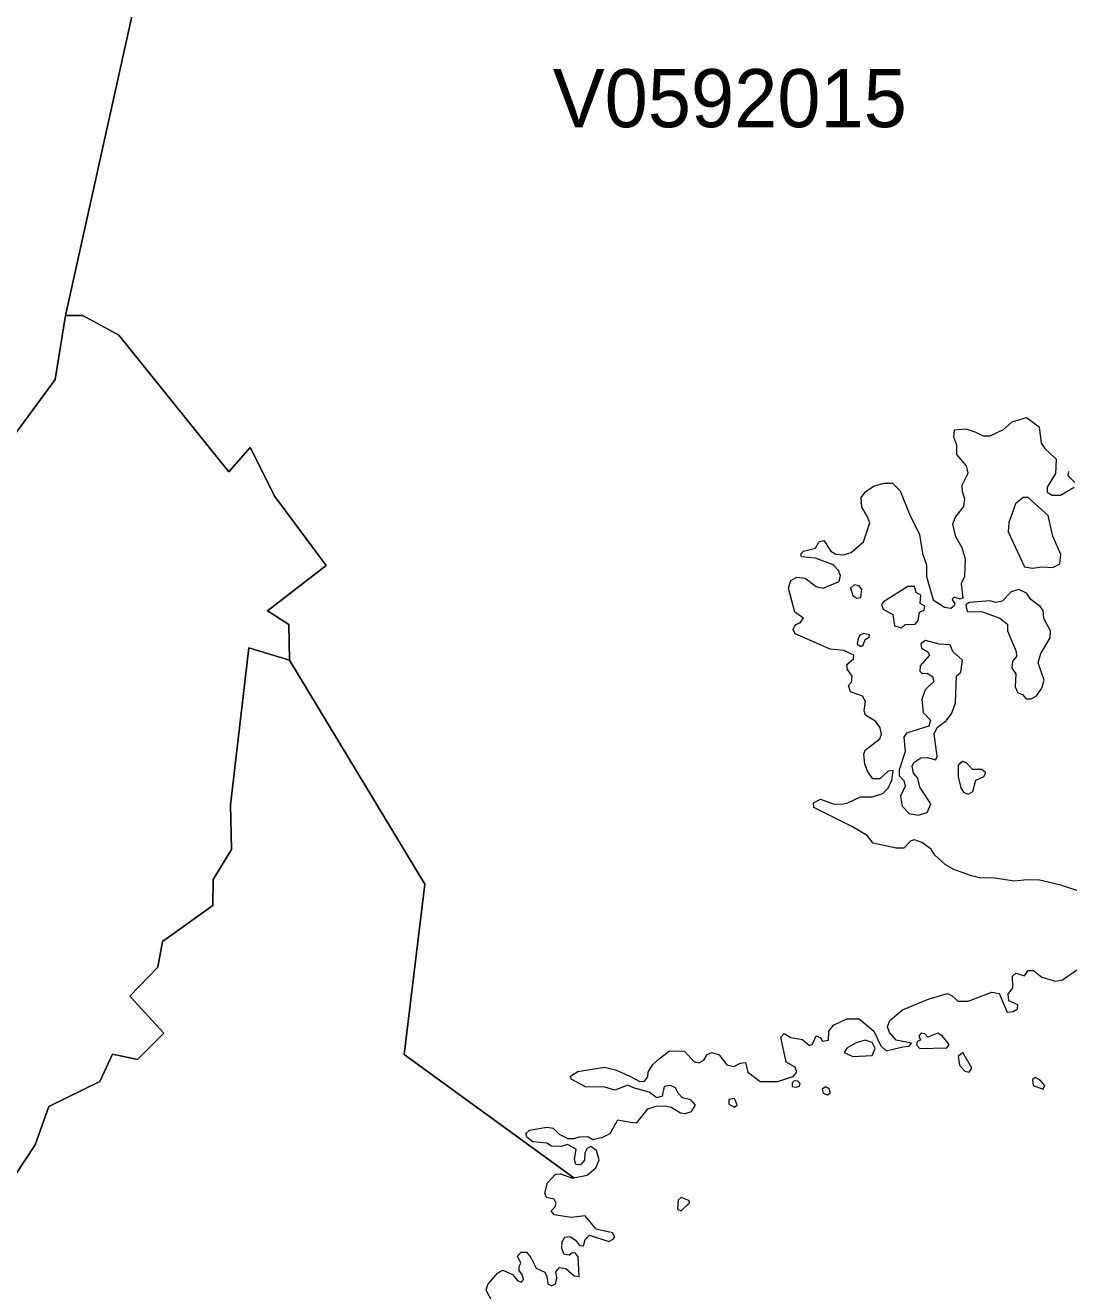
# Model space of a CAD drawing. Extents: x 369010 to 735936, y 6377141 to 6616555.
# Drawn here: x 431055 to 432852, y 6462047 to 6464226 of the extents above; entities that cross this region are included whole.
import ezdxf
from ezdxf.enums import TextEntityAlignment as Align

# ---------------------------------------------------------------- set-up
doc = ezdxf.new("R2010")
doc.units = 0
doc.header["$LTSCALE"] = 40
doc.layers.add('3', color=7, linetype='Continuous', lineweight=13)
doc.layers.add('4', color=7, linetype='Continuous')

msp = doc.modelspace()

# ---------------------------------------------------------------- linework, layer by layer
at = {"layer": '3'}
for points in [[(430956.86, 6463413.42), (431106.31, 6463616.33), (431123.86, 6463726.22), (431450.56, 6465199.38), (431518.25, 6465296.86), (431523.38, 6465393.18), (431641.72, 6465345.02), (432105.96, 6465679.34), (432130.62, 6465692.41), (432463.12, 6465536.67), (432520.38, 6465361.07), (432594.36, 6465359.75), (432617.86, 6465324.66), (432693.17, 6465344.19), (432747.95, 6465228.67), (432769.79, 6465236.61)], [(431450.56, 6465199.38), (431123.86, 6463726.22)], [(430984.67, 6462166.52), (431071.72, 6462297.93), (431095.06, 6462364.13), (431182.94, 6462407.49), (431205.12, 6462454.33), (431247.98, 6462445.22), (431293.5, 6462490.74), (431234.91, 6462554.46), (431283.07, 6462603.94), (431290.85, 6462648.13), (431377.91, 6462710.53), (431378.4, 6462754.88), (431409.68, 6462807.02), (431408.36, 6462883.64), (431439.47, 6463154.24), (431509.98, 6463133.06), (431508.65, 6463194.29), (431471.75, 6463217.96), (431573.03, 6463296.08), (431484.66, 6463414.42), (431441.79, 6463498.99), (431405.38, 6463457.28), (431216.04, 6463692.3), (431153.65, 6463726.22), (431123.86, 6463726.22), (431106.31, 6463616.33), (430956.86, 6463413.42)], [(431123.86, 6463726.22), (431153.65, 6463726.22), (431216.04, 6463692.3), (431405.38, 6463457.28), (431441.79, 6463498.99), (431484.66, 6463414.42), (431573.03, 6463296.08), (431471.75, 6463217.96), (431508.65, 6463194.29), (431509.98, 6463133.06), (431742.68, 6462746.94), (431707.09, 6462453.83), (431999.54, 6462241.49), (432022.38, 6462245.79), (432037.77, 6462258.54), (432043.07, 6462272.6), (432038.76, 6462288.16), (432028.67, 6462295.11), (432022.54, 6462291.8), (432018.41, 6462284.35), (432017.91, 6462271.61), (432011.29, 6462263.67), (432002.85, 6462264.16), (432000.53, 6462273.1), (432003.51, 6462290.48), (431988.62, 6462298.92), (431977.86, 6462295.11), (431960.98, 6462296.1), (431953.36, 6462301.24), (431929.03, 6462303.22), (431918.61, 6462311.17), (431917.12, 6462317.79), (431923.24, 6462323.41), (431953.36, 6462328.54), (431964.29, 6462326.72), (431974.55, 6462316.3), (431989.11, 6462308.85), (432000.03, 6462308.85), (432009.47, 6462312.16), (432023.54, 6462312.49), (432032.47, 6462307.36), (432049.85, 6462311.17), (432062.1, 6462317.79), (432075.17, 6462341.29), (432097.35, 6462336.98), (432108.11, 6462336.16), (432126.98, 6462360.15), (432141.54, 6462364.79), (432157.1, 6462365.29), (432167.03, 6462362.97), (432183.41, 6462353.53), (432191.85, 6462352.05), (432202.61, 6462355.85), (432209.23, 6462366.28), (432201.29, 6462375.55), (432186.72, 6462379.35), (432179.11, 6462386.97), (432174.97, 6462396.23), (432166.04, 6462400.54), (432155.11, 6462398.72), (432151.97, 6462382.17), (432142.53, 6462378.86), (432129.29, 6462388.79), (432103.97, 6462395.9), (432092.55, 6462401.03), (432070.04, 6462392.59), (432053.16, 6462397.72), (432019.73, 6462398.22), (431995.24, 6462411.3), (431993.91, 6462416.59), (432006.49, 6462424.54), (432052.67, 6462431.98), (432071.53, 6462427.35), (432096.36, 6462416.59), (432113.24, 6462407.16), (432121.35, 6462407.99), (432127.14, 6462415.1), (432127.64, 6462423.54), (432135.91, 6462436.29), (432147.17, 6462447.04), (432164.55, 6462460.28), (432190.53, 6462459.29), (432206.91, 6462440.92), (432215.36, 6462439.6), (432223.8, 6462443.73), (432229.59, 6462453.66), (432237.53, 6462456.97), (432249.78, 6462453.17), (432263.35, 6462435.79), (432276.1, 6462432.98), (432286.36, 6462439.1), (432295.29, 6462440.09), (432299.6, 6462423.54), (432320.78, 6462407.16), (432350.41, 6462407.16), (432377.22, 6462415.6), (432383.84, 6462423.54), (432381.03, 6462431.65), (432365.47, 6462440.59), (432356.03, 6462483.79)], [(432459.14, 6463278.54), (432455.67, 6463287.31), (432446.4, 6463296.91), (432415.78, 6463308.49), (432391.62, 6463310.81), (432390.79, 6463315.61), (432395.09, 6463320.41), (432415.78, 6463325.54), (432422.24, 6463337.12), (432430.51, 6463339.11), (432442.43, 6463320.41), (432451.2, 6463315.11), (432463.94, 6463313.95), (432477.18, 6463317.93), (432498.7, 6463336.63), (432509.79, 6463369.4), (432504.99, 6463380.82), (432495.88, 6463396.04), (432494.56, 6463413.09), (432501.84, 6463422.69), (432515.75, 6463432.29), (432534.12, 6463437.42), (432548.68, 6463437.42), (432561.92, 6463424.18), (432577.81, 6463384.13), (432595.35, 6463349.37), (432600.48, 6463316.77), (432606.94, 6463296.91), (432607.1, 6463277.05), (432618.69, 6463236.83), (432638.05, 6463224.09), (432648.81, 6463222.1), (432654.77, 6463226.9), (432656.42, 6463230.37), (432652.12, 6463236.83), (432654.44, 6463241.96), (432664.7, 6463238.32), (432670.33, 6463239.97), (432667.18, 6463264.63), (432673.47, 6463277.38), (432674.3, 6463306.51), (432668.84, 6463326.37), (432657.58, 6463345.07), (432652.78, 6463366.92), (432656.75, 6463378.5), (432671.48, 6463397.2), (432673.14, 6463410.28), (432669, 6463423.02), (432668.84, 6463434.28), (432679.1, 6463454.96), (432676.28, 6463467.71), (432659.24, 6463486.74), (432659.57, 6463503.13), (432654.11, 6463517.03), (432655.27, 6463529.28), (432675.13, 6463530.93), (432690.19, 6463526.13), (432704.59, 6463519.34), (432717, 6463519.34), (432739.67, 6463529.77), (432754.73, 6463543.18), (432779.39, 6463550.79), (432801.24, 6463534.57), (432804.88, 6463506.6), (432810.84, 6463497.17), (432830.37, 6463478.8), (432829.54, 6463454.14), (432814.81, 6463430.97), (432815.14, 6463422.19), (432823.91, 6463417.06), (432837.98, 6463416.73), (432861.32, 6463430.97)], [(432862.64, 6463438.58), (432851.06, 6463450.16), (432852.55, 6463457.61)], [(432873.23, 6462734.03), (432838.48, 6462745.28), (432801.9, 6462753.89), (432779.72, 6462754.39), (432758.54, 6462752.4), (432724.28, 6462757.53), (432698.46, 6462757.86), (432684.89, 6462761.17), (432654.27, 6462772.59), (432639.54, 6462781.03), (432621.67, 6462796.92), (432615.38, 6462807.35), (432599.32, 6462818.77), (432586.25, 6462823.24), (432579.96, 6462821.58), (432568.38, 6462808.84), (432554.8, 6462809.33), (432515.41, 6462817.61), (432504.99, 6462830.85), (432479.67, 6462845.91), (432413.13, 6462879.34), (432412.31, 6462886.95), (432424.72, 6462893.24), (432446.23, 6462885.3), (432461.29, 6462884.97), (432471.72, 6462886.95), (432493.57, 6462897.22), (432513.43, 6462897.71), (432531.8, 6462903.17), (432540.9, 6462912.44), (432547.19, 6462926.34), (432550, 6462943.06), (432541.23, 6462941.4), (432526.5, 6462928.66), (432514.59, 6462928.66), (432506.31, 6462940.25), (432501.02, 6462953.82), (432499.03, 6462970.86), (432501.51, 6462977.65), (432527, 6462997.51), (432529.81, 6463005.45), (432527.33, 6463016.21), (432519.72, 6463026.97), (432502.34, 6463038.06), (432499.86, 6463045.34), (432502.34, 6463061.56), (432497.04, 6463070.83), (432476.36, 6463078.28), (432472.88, 6463089.03), (432477.68, 6463094.66), (432479.17, 6463105.42), (432470.89, 6463116.51), (432470.07, 6463125.28), (432481.16, 6463134.88), (432481.98, 6463141.17), (432464.94, 6463149.61), (432440.94, 6463151.93), (432380.86, 6463178.24), (432377.72, 6463185.85), (432381.36, 6463194.13), (432389.63, 6463197.27), (432395.26, 6463205.38), (432380.2, 6463215.64), (432369.61, 6463257.02), (432373.58, 6463269.76), (432383.67, 6463275.72), (432398.4, 6463274.23), (432417.1, 6463259.83), (432429.02, 6463257.02), (432456.83, 6463268.28), (432459.14, 6463278.54)], [(432019.07, 6462176.11), (431995.07, 6462172.8), (431965.94, 6462177.6), (431960.64, 6462184.56), (431967.27, 6462191.18), (431969.25, 6462197.8), (431965.94, 6462204.91), (431952.7, 6462207.23), (431949.89, 6462215.17), (431954.52, 6462232.55), (431968.26, 6462247.61), (431976.7, 6462248.11), (431997.39, 6462240.99), (431999.54, 6462241.49), (431707.09, 6462453.83), (431742.68, 6462746.94), (431509.98, 6463133.06), (431439.47, 6463154.24), (431408.36, 6462883.64), (431409.68, 6462807.02), (431378.4, 6462754.88), (431377.91, 6462710.53), (431290.85, 6462648.13), (431283.07, 6462603.94), (431234.91, 6462554.46), (431293.5, 6462490.74), (431247.98, 6462445.22), (431205.12, 6462454.33), (431182.94, 6462407.49), (431095.06, 6462364.13), (431071.72, 6462297.93), (430984.67, 6462166.52)], [(432356.03, 6462483.79), (432362.16, 6462489.91), (432373.41, 6462482.79), (432393.27, 6462479.48), (432405.35, 6462469.22), (432410.98, 6462471.54), (432417.1, 6462485.61), (432424.22, 6462483.29), (432428.19, 6462476.67), (432438.12, 6462478.16), (432439.12, 6462494.21), (432447.06, 6462504.47), (432470.07, 6462514.9), (432491.25, 6462515.4), (432516.24, 6462493.72), (432528.32, 6462468.73), (432537.76, 6462460.28), (432566.56, 6462466.9), (432577.31, 6462467.9), (432581.12, 6462473.03), (432554.8, 6462478.66), (432543.38, 6462491.4), (432539.74, 6462501.16), (432543.88, 6462512.09), (432566.06, 6462530.79), (432611.57, 6462549.66), (432643.18, 6462558.59), (432651.13, 6462554.79), (432661.06, 6462545.85), (432678.93, 6462545.85), (432719.81, 6462560.91), (432732.56, 6462558.59), (432746.13, 6462526.65), (432756.55, 6462527.98), (432764, 6462532.28), (432764.5, 6462539.4), (432748.94, 6462546.35), (432747.95, 6462557.6), (432756.06, 6462568.52), (432755.06, 6462588.72), (432761.19, 6462593.85), (432776.25, 6462589.21), (432782.37, 6462598.15), (432791.31, 6462598.15), (432805.87, 6462586.9), (432829.38, 6462579.78), (432841.62, 6462582.1), (432869.43, 6462601.96)], [(431859.52, 6462027), (431848.76, 6462047.68), (431851.58, 6462057.61), (431868.13, 6462077.31), (431877.4, 6462082.11), (431893.95, 6462074.99), (431903.38, 6462063.74), (431909.5, 6462061.92), (431913.15, 6462066.05), (431911.32, 6462074), (431905.7, 6462081.61), (431905.7, 6462088.73), (431908.51, 6462094.36), (431902.39, 6462106.6), (431909.01, 6462113.55), (431917.94, 6462113.55), (431925.39, 6462104.12), (431934.83, 6462085.91), (431949.89, 6462078.8), (431953.2, 6462071.18), (431955.02, 6462058.61), (431961.14, 6462055.3), (431968.26, 6462058.94), (431970.08, 6462068.37), (431968.75, 6462079.29), (431975.21, 6462086.74), (431986.13, 6462085.42), (432000.2, 6462072.67), (432008.64, 6462071.68), (432007.32, 6462105.11), (432001.69, 6462112.23), (431996.06, 6462111.73), (431991.76, 6462107.93), (431982.82, 6462109.42), (431979.02, 6462119.68), (431979.51, 6462130.93), (431984.31, 6462139.04), (431993.58, 6462140.37), (432002.52, 6462134.24), (432009.63, 6462124.81), (432016.25, 6462124.48), (432019.07, 6462135.23), (432026.52, 6462142.68), (432059.95, 6462131.92), (432067.56, 6462135.73), (432070.37, 6462139.54), (432066.07, 6462146.49), (432038.27, 6462153.11), (432019.07, 6462176.11)]]:
    msp.add_lwpolyline(points, dxfattribs=at)
for points in [[(432789.82, 6463290.95), (432805.71, 6463293.76), (432824.74, 6463292.11), (432836.66, 6463298.89), (432838.64, 6463314.78), (432824.74, 6463346.23), (432816.8, 6463381.65), (432782.54, 6463412.76), (432773.77, 6463412.76), (432760.69, 6463402), (432748.77, 6463370.06), (432747.95, 6463353.84), (432776.25, 6463293.76)], [(432486.95, 6463239.64), (432494.06, 6463240.8), (432495.55, 6463254.37), (432491.25, 6463260.99), (432482.48, 6463262.32), (432476.52, 6463256.69), (432480.16, 6463243.95)], [(432575, 6463259.83), (432533.29, 6463233.52), (432529.65, 6463228.39), (432532.79, 6463220.44), (432549.18, 6463211.34), (432552.32, 6463192.14), (432564.24, 6463188.67), (432570.69, 6463194.13), (432587.74, 6463194.63), (432592.87, 6463200.92), (432594.86, 6463215.64), (432603.3, 6463218.79), (432604.46, 6463225.58), (432596.51, 6463230.37), (432597.67, 6463244.77), (432589.39, 6463249.57), (432586.25, 6463259.5)], [(432787.34, 6463066.03), (432796.44, 6463071.66), (432806.04, 6463084.4), (432809.68, 6463098.3), (432799.42, 6463128.09), (432804.22, 6463144.48), (432820.27, 6463171.12), (432820.6, 6463183.04), (432809.51, 6463204.56), (432807.86, 6463218.13), (432803.06, 6463225.24), (432787.17, 6463237.16), (432779.23, 6463248.25), (432766.48, 6463254.37), (432752.91, 6463250.24), (432737.36, 6463234.35), (432726.6, 6463232.03), (432716.67, 6463235.17), (432680.42, 6463232.36), (432674.96, 6463228.06), (432677.28, 6463216.8), (432703.43, 6463216.14), (432733.55, 6463204.89), (432746.79, 6463194.63), (432746.79, 6463183.37), (432761.85, 6463147.62), (432762.35, 6463139.18), (432755.56, 6463130.91), (432753.91, 6463118.99), (432761.02, 6463109.06), (432759.86, 6463087.05), (432764.33, 6463076.29), (432772.28, 6463073.64), (432779.06, 6463066.36)], [(432498.37, 6463178.57), (432492.41, 6463175.92), (432489.6, 6463169.47), (432487.94, 6463160.7), (432491.91, 6463157.22), (432497.54, 6463157.22), (432501.51, 6463168.31), (432508.3, 6463172.61), (432509.13, 6463176.26)], [(432605.28, 6463166.66), (432597.34, 6463161.19), (432598.83, 6463153.25), (432609.59, 6463147.29), (432612.07, 6463141.17), (432596.35, 6463122.96), (432595.52, 6463113.86), (432599.49, 6463109.72), (432608.26, 6463110.22), (432617.36, 6463104.59), (432619.85, 6463095.82), (432604.62, 6463081.92), (432599.16, 6463065.2), (432601.48, 6463042.53), (432613.89, 6463029.45), (432611.41, 6463019.03), (432572.84, 6463007.11), (432568.04, 6462999.99), (432570.69, 6462975.33), (432559.93, 6462944.22), (432560.27, 6462933.46), (432568.21, 6462925.52), (432570.2, 6462915.59), (432562.25, 6462898.37), (432565.4, 6462881.66), (432577.48, 6462868.91), (432592.87, 6462865.77), (432608.43, 6462870.57), (432614.55, 6462885.63), (432595.85, 6462913.93), (432592.37, 6462929.82), (432584.76, 6462938.26), (432582.44, 6462950.18), (432585.09, 6462956.63), (432597.17, 6462964.58), (432608.26, 6462965.24), (432622.99, 6462960.93), (432625.81, 6462967.22), (432620.18, 6463005.95), (432625.64, 6463016.71), (432641.03, 6463028.13), (432650.96, 6463041.7), (432656.92, 6463059.24), (432659.07, 6463105.75), (432666.52, 6463112.2), (432669, 6463132.89), (432652.62, 6463147.62), (432647.82, 6463159.21), (432629.12, 6463160.37)], [(432679.1, 6462902.01), (432687.04, 6462906.48), (432692.17, 6462926.34), (432705.74, 6462932.3), (432709.39, 6462938.59), (432702.6, 6462944.55), (432686.21, 6462944.55), (432676.28, 6462956.13), (432669.17, 6462958.12), (432661.55, 6462952.16), (432661.55, 6462931.81), (432666.02, 6462913.1), (432670.82, 6462905.66)], [(432598, 6462490.41), (432593.7, 6462486.1), (432597.01, 6462478.66), (432590.88, 6462476.34), (432590.06, 6462470.21), (432595.68, 6462464.09), (432642.19, 6462465.42), (432646, 6462470.71), (432634.25, 6462485.77), (432626.63, 6462490.41), (432609.26, 6462483.79), (432604.12, 6462489.41)], [(432513.43, 6462451.84), (432518.56, 6462464.09), (432513.76, 6462474.35), (432501.68, 6462478.16), (432486.12, 6462473.86), (432470.07, 6462464.59), (432465.43, 6462456.97), (432480.49, 6462450.35)], [(432680.75, 6462423.21), (432685.06, 6462430.16), (432670, 6462457.47), (432661.55, 6462450.35), (432663.87, 6462435.29), (432673.31, 6462425.03)], [(432382.68, 6462397.23), (432388.31, 6462399.05), (432389.63, 6462403.85), (432385.49, 6462407.99), (432379.37, 6462408.48), (432375.56, 6462405.17), (432375.56, 6462398.72)], [(432808.03, 6462393.92), (432810.84, 6462400.54), (432803.23, 6462409.48), (432794.29, 6462414.11), (432789.65, 6462410.96), (432790.65, 6462400.54)], [(432276.59, 6462378.03), (432266.66, 6462376.54), (432266.66, 6462368.1), (432276.59, 6462362.97), (432281.23, 6462367.11)], [(432436.63, 6462384.15), (432441.43, 6462387.3), (432439.94, 6462394.41), (432432.99, 6462398.22), (432427.7, 6462393.92), (432429.19, 6462387.3)], [(432184.57, 6462207.73), (432179.44, 6462202.93), (432177.95, 6462187.53), (432184.57, 6462184.56), (432199.14, 6462198.29), (432197.81, 6462202.43)]]:
    msp.add_lwpolyline(points, close=True, dxfattribs=at)

# ---------------------------------------------------------------- texts
at = {"layer": '4'}
msp.add_text('V0592015', height=100, dxfattribs=at).set_placement((432268.43, 6464050.57), align=Align.CENTER)

doc.saveas('drawing.dxf')
